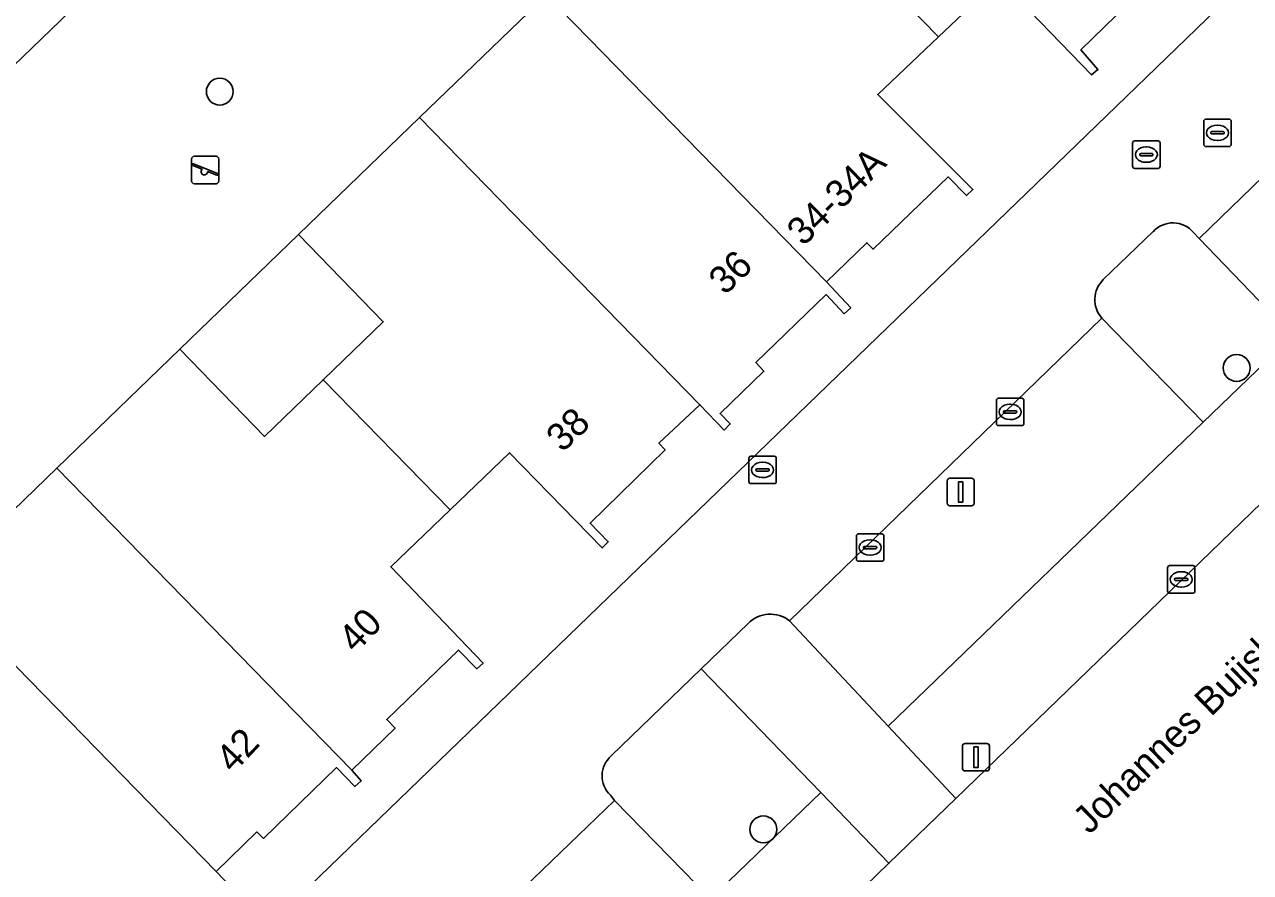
# Model space of a CAD drawing. Extents: x 157445 to 158888, y 383061 to 384688.
# Drawn here: x 158356.38 to 158401.07, y 383881 to 383911.91 of the extents above; entities that cross this region are included whole.
import ezdxf

# ---------------------------------------------------------------- set-up
doc = ezdxf.new("R2010")
doc.units = 0
for name, color, linetype in [('IMGEO_Boom', 7, 'Continuous'), ('IMGEO_Brandkraan', 7, 'Continuous'), ('IMGEO_Erf', 7, 'Continuous'), ('IMGEO_Groenvoorziening', 7, 'Continuous'), ('IMGEO_Haag', 7, 'Continuous'), ('IMGEO_Hek', 7, 'Continuous'), ('IMGEO_Kolk', 7, 'Continuous'), ('IMGEO_Lichtmast', 7, 'Continuous'), ('IMGEO_Openbare_ruimte_label', 7, 'Continuous'), ('IMGEO_Pand', 7, 'Continuous'), ('IMGEO_Pand_nummerreeks', 7, 'Continuous'), ('IMGEO_Parkeervlak_open', 7, 'Continuous'), ('IMGEO_Rijbaan_lokaal_open', 7, 'Continuous'), ('IMGEO_Rioolput', 7, 'Continuous'), ('IMGEO_Speelvoorziening', 7, 'Continuous'), ('IMGEO_Voetpad_open', 7, 'Continuous')]:
    doc.layers.add(name, color=color, linetype=linetype)

msp = doc.modelspace()

# ---------------------------------------------------------------- linework, layer by layer
at = {"layer": 'IMGEO_Boom'}
for centre in [(158363.502, 383909.466), (158400.563, 383899.39), (158383.311, 383882.566)]:
    msp.add_circle(centre, 0.489, dxfattribs=at)
at = {"layer": 'IMGEO_Brandkraan'}
for p, q in [((158382.783, 383895.246), (158382.783, 383896.098)), ((158382.858, 383896.172), (158383.71, 383896.172)), ((158383.784, 383896.098), (158383.784, 383895.246)), ((158383.042, 383895.666), (158383.042, 383895.678)), ((158383.48, 383895.629), (158383.082, 383895.629)), ((158383.085, 383895.715), (158383.483, 383895.715)), ((158383.271, 383895.952), (158383.296, 383895.952)), ((158383.526, 383895.678), (158383.526, 383895.666)), ((158383.71, 383895.172), (158382.858, 383895.172)), ((158383.294, 383895.392), (158383.269, 383895.392))]:
    msp.add_line(p, q, dxfattribs=at)
for points in [[(158382.783, 383895.246), (158382.783, 383896.098)], [(158382.858, 383896.172), (158383.71, 383896.172)], [(158383.784, 383896.098), (158383.784, 383895.246)], [(158383.71, 383895.172), (158382.858, 383895.172)]]:
    msp.add_lwpolyline(points, dxfattribs=at)
for centre, radius, start, end in [((158382.86, 383896.096), 0.0765, 91.552, 178.448), ((158382.86, 383896.096), 0.0765, 91.552, 178.448), ((158383.708, 383896.096), 0.0765, 1.552, 88.448), ((158383.708, 383896.096), 0.0765, 1.552, 88.448), ((158383.082, 383895.675), 0.0403, 85.8775, 175.7526), ((158383.079, 383895.665), 0.0366, 178.938, 274.7102), ((158383.483, 383895.672), 0.043, 264.8664, 352.4533), ((158383.487, 383895.677), 0.0386, 1.7309, 96.639), ((158382.86, 383895.248), 0.0765, 181.552, 268.448), ((158382.86, 383895.248), 0.0765, 181.552, 268.448), ((158383.708, 383895.248), 0.0765, 271.552, 358.448), ((158383.708, 383895.248), 0.0765, 271.552, 358.448)]:
    msp.add_arc(centre, radius, start, end, dxfattribs=at)
for centre, major_axis, ratio, start_param, end_param in [((158383.27, 383895.672), (-0.387, 0.002), 0.722429, 4.712389, 7.853982), ((158383.295, 383895.672), (-0.39, 0.002), 0.717154, 1.570796, 4.712389)]:
    msp.add_ellipse(centre, major_axis=major_axis, ratio=ratio, start_param=start_param, end_param=end_param, dxfattribs=at)
at = {"layer": 'IMGEO_Erf'}
msp.add_lwpolyline([(158366.371, 383904.255), (158362.047, 383900.08), (158365.134, 383896.897), (158367.269, 383898.962), (158369.457, 383901.077)], close=True, dxfattribs=at)
at = {"layer": 'IMGEO_Groenvoorziening'}
for points in [[(158366.371, 383904.255), (158370.782, 383908.519), (158375.41, 383912.993), (158379.874, 383917.308), (158384.198, 383921.492), (158388.917, 383926.053), (158393.304, 383930.292), (158397.703, 383934.543), (158398.085, 383934.148), (158400.016, 383936.01), (158399.63, 383936.408), (158399.994, 383936.761), (158397.226, 383939.671), (158406.446, 383951.327), (158402.592, 383955.381), (158349.461, 383904.125), (158306.048, 383862.049), (158308.876, 383857.993), (158347.383, 383890.001), (158349.275, 383887.725), (158353.164, 383891.487), (158357.56, 383895.739), (158362.047, 383900.08)], [(158422.655, 383914.984), (158423.96, 383916.751), (158424.606, 383917.499), (158424.863, 383917.743), (158423.161, 383919.483), (158422.663, 383919.992), (158402.61, 383900.565), (158399.337, 383897.416), (158387.866, 383886.324), (158390.324, 383883.695)], [(158369.901, 383868.946), (158367.87, 383866.985), (158369.801, 383864.962), (158379.966, 383873.861), (158385.303, 383878.817), (158387.889, 383881.33), (158385.403, 383883.906), (158381.39, 383880.034)]]:
    msp.add_lwpolyline(points, close=True, dxfattribs=at)
for points in [[(158395.648, 383901.21), (158399.337, 383897.416), (158402.61, 383900.565), (158399.194, 383904.113), (158398.991, 383904.323)], [(158397.517, 383904.359), (158395.703, 383902.609)], [(158377.742, 383883.814), (158377.893, 383883.624), (158381.39, 383880.034), (158385.403, 383883.906), (158381.047, 383888.418), (158377.765, 383885.243)]]:
    msp.add_lwpolyline(points, dxfattribs=at)
for centre, radius, start, end in [((158398.239, 383903.709), 0.971, 39.1995, 138.0023), ((158396.4, 383901.881), 1.008, 133.7628, 221.7344), ((158378.39, 383884.518), 0.957, 130.7584, 227.3973)]:
    msp.add_arc(centre, radius, start, end, dxfattribs=at)
at = {"layer": 'IMGEO_Haag'}
for points in [[(158422.655, 383914.984), (158423.96, 383916.751), (158424.606, 383917.499), (158424.863, 383917.743), (158423.161, 383919.483), (158422.663, 383919.992), (158402.61, 383900.565), (158399.337, 383897.416), (158387.866, 383886.324), (158390.324, 383883.695)], [(158369.901, 383868.946), (158367.87, 383866.985), (158369.801, 383864.962), (158379.966, 383873.861), (158385.303, 383878.817), (158387.889, 383881.33), (158385.403, 383883.906), (158381.39, 383880.034)]]:
    msp.add_lwpolyline(points, close=True, dxfattribs=at)
at = {"layer": 'IMGEO_Hek'}
msp.add_lwpolyline([(158362.047, 383900.08), (158366.371, 383904.255)], dxfattribs=at)
at = {"layer": 'IMGEO_Kolk'}
for p, q in [((158391.881, 383898.287), (158392.733, 383898.287)), ((158391.806, 383897.361), (158391.806, 383898.213)), ((158392.065, 383897.781), (158392.065, 383897.793)), ((158392.108, 383897.83), (158392.506, 383897.83)), ((158392.294, 383898.067), (158392.319, 383898.067)), ((158392.549, 383897.793), (158392.549, 383897.781)), ((158392.807, 383898.213), (158392.807, 383897.361)), ((158392.503, 383897.744), (158392.105, 383897.744)), ((158392.317, 383897.507), (158392.292, 383897.507)), ((158392.733, 383897.287), (158391.881, 383897.287)), ((158386.778, 383893.342), (158387.63, 383893.342)), ((158386.703, 383892.416), (158386.703, 383893.268)), ((158387.005, 383892.885), (158387.403, 383892.885)), ((158387.191, 383893.122), (158387.216, 383893.122)), ((158387.704, 383893.268), (158387.704, 383892.416)), ((158386.962, 383892.836), (158386.962, 383892.848)), ((158387.4, 383892.799), (158387.002, 383892.799)), ((158387.214, 383892.562), (158387.189, 383892.562)), ((158387.446, 383892.848), (158387.446, 383892.836)), ((158387.63, 383892.342), (158386.778, 383892.342)), ((158398.043, 383891.256), (158398.043, 383892.108)), ((158398.118, 383892.182), (158398.97, 383892.182)), ((158399.044, 383892.108), (158399.044, 383891.256)), ((158398.302, 383891.676), (158398.302, 383891.688)), ((158398.74, 383891.639), (158398.342, 383891.639)), ((158398.345, 383891.725), (158398.743, 383891.725)), ((158398.531, 383891.962), (158398.556, 383891.962)), ((158398.786, 383891.688), (158398.786, 383891.676)), ((158398.97, 383891.182), (158398.118, 383891.182)), ((158398.554, 383891.402), (158398.529, 383891.402))]:
    msp.add_line(p, q, dxfattribs=at)
for points in [[(158391.881, 383898.287), (158392.733, 383898.287)], [(158391.806, 383897.361), (158391.806, 383898.213)], [(158392.807, 383898.213), (158392.807, 383897.361)], [(158392.733, 383897.287), (158391.881, 383897.287)], [(158386.778, 383893.342), (158387.63, 383893.342)], [(158386.703, 383892.416), (158386.703, 383893.268)], [(158387.704, 383893.268), (158387.704, 383892.416)], [(158387.63, 383892.342), (158386.778, 383892.342)], [(158398.043, 383891.256), (158398.043, 383892.108)], [(158398.118, 383892.182), (158398.97, 383892.182)], [(158399.044, 383892.108), (158399.044, 383891.256)], [(158398.97, 383891.182), (158398.118, 383891.182)]]:
    msp.add_lwpolyline(points, dxfattribs=at)
for centre, radius, start, end in [((158391.883, 383898.211), 0.0765, 91.552, 178.448), ((158391.883, 383898.211), 0.0765, 91.552, 178.448), ((158392.731, 383898.211), 0.0765, 1.552, 88.448), ((158392.731, 383898.211), 0.0765, 1.552, 88.448), ((158392.105, 383897.79), 0.0403, 85.8775, 175.7526), ((158392.51, 383897.792), 0.0386, 1.7309, 96.639), ((158391.883, 383897.363), 0.0765, 181.552, 268.448), ((158391.883, 383897.363), 0.0765, 181.552, 268.448), ((158392.102, 383897.78), 0.0366, 178.938, 274.7102), ((158392.506, 383897.787), 0.043, 264.8664, 352.4533), ((158392.731, 383897.363), 0.0765, 271.552, 358.448), ((158392.731, 383897.363), 0.0765, 271.552, 358.448), ((158386.78, 383893.266), 0.0765, 91.552, 178.448), ((158386.78, 383893.266), 0.0765, 91.552, 178.448), ((158387.628, 383893.266), 0.0765, 1.552, 88.448), ((158387.628, 383893.266), 0.0765, 1.552, 88.448), ((158387.002, 383892.845), 0.0403, 85.8775, 175.7526), ((158387.407, 383892.847), 0.0386, 1.7309, 96.639), ((158386.999, 383892.835), 0.0366, 178.938, 274.7102), ((158387.403, 383892.842), 0.043, 264.8664, 352.4533), ((158386.78, 383892.418), 0.0765, 181.552, 268.448), ((158386.78, 383892.418), 0.0765, 181.552, 268.448), ((158387.628, 383892.418), 0.0765, 271.552, 358.448), ((158387.628, 383892.418), 0.0765, 271.552, 358.448), ((158398.12, 383892.106), 0.0765, 91.552, 178.448), ((158398.12, 383892.106), 0.0765, 91.552, 178.448), ((158398.968, 383892.106), 0.0765, 1.552, 88.448), ((158398.968, 383892.106), 0.0765, 1.552, 88.448), ((158398.342, 383891.685), 0.0403, 85.8775, 175.7526), ((158398.339, 383891.675), 0.0366, 178.938, 274.7102), ((158398.743, 383891.682), 0.043, 264.8664, 352.4533), ((158398.747, 383891.687), 0.0386, 1.7309, 96.639), ((158398.12, 383891.258), 0.0765, 181.552, 268.448), ((158398.12, 383891.258), 0.0765, 181.552, 268.448), ((158398.968, 383891.258), 0.0765, 271.552, 358.448), ((158398.968, 383891.258), 0.0765, 271.552, 358.448)]:
    msp.add_arc(centre, radius, start, end, dxfattribs=at)
for centre, major_axis, ratio, start_param, end_param in [((158392.293, 383897.787), (-0.387, 0.002), 0.722429, 4.712389, 7.853982), ((158392.318, 383897.787), (-0.39, 0.002), 0.717154, 1.570796, 4.712389), ((158387.19, 383892.842), (-0.387, 0.002), 0.722429, 4.712389, 7.853982), ((158387.215, 383892.842), (-0.39, 0.002), 0.717154, 1.570796, 4.712389), ((158398.53, 383891.682), (-0.387, 0.002), 0.722429, 4.712389, 7.853982), ((158398.555, 383891.682), (-0.39, 0.002), 0.717154, 1.570796, 4.712389)]:
    msp.add_ellipse(centre, major_axis=major_axis, ratio=ratio, start_param=start_param, end_param=end_param, dxfattribs=at)
at = {"layer": 'IMGEO_Lichtmast'}
for p, q in [((158390.011, 383894.468), (158390.011, 383895.268)), ((158390.011, 383895.268), (158390.011, 383894.468)), ((158390.111, 383895.368), (158390.901, 383895.368)), ((158390.901, 383895.368), (158390.111, 383895.368)), ((158391.001, 383895.268), (158391.001, 383894.468)), ((158391.001, 383894.468), (158391.001, 383895.268)), ((158390.901, 383894.368), (158390.111, 383894.368)), ((158390.111, 383894.368), (158390.901, 383894.368)), ((158390.566, 383884.798), (158390.566, 383885.598)), ((158390.566, 383885.598), (158390.566, 383884.798)), ((158390.666, 383885.698), (158391.456, 383885.698)), ((158391.456, 383885.698), (158390.666, 383885.698)), ((158391.556, 383885.598), (158391.556, 383884.798)), ((158391.556, 383884.798), (158391.556, 383885.598)), ((158391.456, 383884.698), (158390.666, 383884.698)), ((158390.666, 383884.698), (158391.456, 383884.698))]:
    msp.add_line(p, q, dxfattribs=at)
for points in [[(158390.431, 383895.243), (158390.581, 383895.243), (158390.581, 383894.493), (158390.431, 383894.493), (158390.431, 383895.243)], [(158390.986, 383885.573), (158391.136, 383885.573), (158391.136, 383884.823), (158390.986, 383884.823), (158390.986, 383885.573)]]:
    msp.add_lwpolyline(points, dxfattribs=at)
for centre, start, end in [((158390.111, 383895.268), 90, 180), ((158390.111, 383895.268), 90, 180), ((158390.901, 383895.268), 0, 90), ((158390.901, 383895.268), 360, 90), ((158390.111, 383894.468), 180, 270), ((158390.111, 383894.468), 180, 270), ((158390.901, 383894.468), 270, 0), ((158390.901, 383894.468), 270, 0), ((158390.666, 383885.598), 90, 180), ((158390.666, 383885.598), 90, 180), ((158391.456, 383885.598), 0, 90), ((158391.456, 383885.598), 360, 90), ((158390.666, 383884.798), 180, 270), ((158390.666, 383884.798), 180, 270), ((158391.456, 383884.798), 270, 0), ((158391.456, 383884.798), 270, 0)]:
    msp.add_arc(centre, 0.1, start, end, dxfattribs=at)
at = {"layer": 'IMGEO_Pand'}
for points in [[(158385.021, 383916.248), (158389.694, 383911.459), (158391.903, 383913.563), (158395.278, 383910.071), (158395.507, 383910.269), (158394.884, 383910.986), (158397.454, 383913.502), (158397.767, 383913.194), (158399.363, 383914.737), (158399.725, 383914.363), (158399.952, 383914.571), (158399.082, 383915.523), (158388.917, 383926.053), (158384.198, 383921.492), (158387.218, 383918.372)], [(158389.694, 383911.459), (158385.021, 383916.248), (158382.89, 383914.188), (158379.874, 383917.308), (158375.41, 383912.993), (158385.619, 383902.532), (158387.079, 383903.954), (158387.311, 383903.716), (158390.054, 383906.357), (158390.722, 383905.672), (158390.949, 383905.9), (158387.484, 383909.355)], [(158370.782, 383908.519), (158381.002, 383898.046), (158381.879, 383897.125), (158382.104, 383897.348), (158381.735, 383897.724), (158383.336, 383899.27), (158383.041, 383899.587), (158385.607, 383902.063), (158386.263, 383901.369), (158386.498, 383901.587), (158385.619, 383902.532), (158375.41, 383912.993)], [(158371.895, 383894.221), (158374.058, 383896.301), (158377.438, 383892.828), (158377.66, 383893.051), (158376.996, 383893.734), (158379.734, 383896.401), (158379.506, 383896.644), (158381.002, 383898.046), (158370.782, 383908.519), (158366.371, 383904.255), (158369.457, 383901.077), (158367.269, 383898.962)], [(158371.895, 383894.221), (158367.269, 383898.962), (158365.134, 383896.897), (158362.047, 383900.08), (158357.56, 383895.739), (158368.312, 383884.721), (158369.892, 383886.258), (158369.587, 383886.575), (158372.197, 383889.102), (158372.874, 383888.421), (158373.097, 383888.628), (158369.732, 383892.14)], [(158357.56, 383895.739), (158353.164, 383891.487), (158363.373, 383881.026), (158364.857, 383882.472), (158365.095, 383882.236), (158367.753, 383884.822), (158368.428, 383884.13), (158368.656, 383884.332), (158368.312, 383884.721)], [(158353.164, 383891.487), (158349.275, 383887.725), (158348.554, 383887.028), (158359.602, 383875.59), (158359.828, 383875.806), (158359.172, 383876.493), (158361.763, 383879.02), (158362.082, 383878.709), (158363.675, 383880.253), (158364.043, 383879.881), (158364.266, 383880.095), (158363.373, 383881.026)]]:
    msp.add_lwpolyline(points, close=True, dxfattribs=at)
at = {"layer": 'IMGEO_Parkeervlak_open'}
for points in [[(158422.663, 383919.992), (158427.408, 383924.589), (158423.893, 383928.151), (158414.385, 383918.785), (158415.043, 383918.131), (158413.038, 383916.181), (158412.358, 383916.874), (158399.194, 383904.113), (158402.61, 383900.565)], [(158395.648, 383901.21), (158384.27, 383890.17), (158387.866, 383886.324), (158399.337, 383897.416)], [(158366.409, 383872.566), (158369.901, 383868.946), (158381.39, 383880.034), (158377.893, 383883.624)]]:
    msp.add_lwpolyline(points, close=True, dxfattribs=at)
at = {"layer": 'IMGEO_Rijbaan_lokaal_open'}
for points in [[(158398.991, 383904.323), (158399.194, 383904.113), (158412.358, 383916.874), (158411.093, 383918.164), (158413.038, 383920.127), (158414.385, 383918.785), (158423.893, 383928.151), (158425.089, 383929.297), (158421.25, 383933.184), (158360.596, 383874.532), (158356.812, 383871.139), (158363.321, 383863.658), (158364.847, 383861.904), (158365.392, 383861.867)], [(158422.655, 383914.984), (158390.324, 383883.695), (158387.889, 383881.33), (158385.303, 383878.817), (158379.966, 383873.861), (158369.801, 383864.962), (158366.829, 383862.356), (158328.842, 383829.024)], [(158395.703, 383902.609), (158397.517, 383904.359)], [(158384.27, 383890.17), (158395.648, 383901.21)], [(158377.765, 383885.243), (158381.047, 383888.418), (158382.754, 383890.071)], [(158366.829, 383862.356), (158369.801, 383864.962), (158367.87, 383866.985), (158364.385, 383870.638), (158366.409, 383872.566), (158377.893, 383883.624), (158377.742, 383883.814)]]:
    msp.add_lwpolyline(points, dxfattribs=at)
for centre, radius, start, end in [((158398.239, 383903.709), 0.971, 39.1995, 138.0023), ((158396.4, 383901.881), 1.008, 133.7628, 221.7344), ((158383.567, 383889.277), 1.137, 51.7979, 135.6748), ((158378.39, 383884.518), 0.957, 130.7584, 227.3973)]:
    msp.add_arc(centre, radius, start, end, dxfattribs=at)
at = {"layer": 'IMGEO_Rioolput'}
for p, q in [((158399.363, 383907.537), (158399.363, 383908.389)), ((158399.438, 383908.463), (158400.29, 383908.463)), ((158399.851, 383908.243), (158399.876, 383908.243)), ((158400.364, 383908.389), (158400.364, 383907.537)), ((158396.846, 383907.668), (158397.698, 383907.668)), ((158399.622, 383907.957), (158399.622, 383907.969)), ((158400.06, 383907.92), (158399.662, 383907.92)), ((158399.665, 383908.006), (158400.063, 383908.006)), ((158399.874, 383907.683), (158399.849, 383907.683)), ((158400.106, 383907.969), (158400.106, 383907.957)), ((158396.771, 383906.742), (158396.771, 383907.594)), ((158397.03, 383907.162), (158397.03, 383907.174)), ((158397.073, 383907.211), (158397.471, 383907.211)), ((158397.259, 383907.448), (158397.284, 383907.448)), ((158397.514, 383907.174), (158397.514, 383907.162)), ((158397.772, 383907.594), (158397.772, 383906.742)), ((158400.29, 383907.463), (158399.438, 383907.463)), ((158397.468, 383907.125), (158397.07, 383907.125)), ((158397.282, 383906.888), (158397.257, 383906.888)), ((158397.698, 383906.668), (158396.846, 383906.668))]:
    msp.add_line(p, q, dxfattribs=at)
for points in [[(158399.363, 383907.537), (158399.363, 383908.389)], [(158399.438, 383908.463), (158400.29, 383908.463)], [(158400.364, 383908.389), (158400.364, 383907.537)], [(158396.846, 383907.668), (158397.698, 383907.668)], [(158396.771, 383906.742), (158396.771, 383907.594)], [(158397.772, 383907.594), (158397.772, 383906.742)], [(158400.29, 383907.463), (158399.438, 383907.463)], [(158397.698, 383906.668), (158396.846, 383906.668)]]:
    msp.add_lwpolyline(points, dxfattribs=at)
for centre, radius, start, end in [((158399.44, 383908.387), 0.0765, 91.552, 178.448), ((158399.44, 383908.387), 0.0765, 91.552, 178.448), ((158400.288, 383908.387), 0.0765, 1.552, 88.448), ((158400.288, 383908.387), 0.0765, 1.552, 88.448), ((158396.848, 383907.592), 0.0765, 91.552, 178.448), ((158396.848, 383907.592), 0.0765, 91.552, 178.448), ((158397.696, 383907.592), 0.0765, 1.552, 88.448), ((158397.696, 383907.592), 0.0765, 1.552, 88.448), ((158399.662, 383907.966), 0.0403, 85.8775, 175.7526), ((158399.659, 383907.956), 0.0366, 178.938, 274.7102), ((158400.063, 383907.963), 0.043, 264.8664, 352.4533), ((158400.067, 383907.968), 0.0386, 1.7309, 96.639), ((158397.07, 383907.171), 0.0403, 85.8775, 175.7526), ((158397.475, 383907.173), 0.0386, 1.7309, 96.639), ((158399.44, 383907.539), 0.0765, 181.552, 268.448), ((158399.44, 383907.539), 0.0765, 181.552, 268.448), ((158400.288, 383907.539), 0.0765, 271.552, 358.448), ((158400.288, 383907.539), 0.0765, 271.552, 358.448), ((158396.848, 383906.744), 0.0765, 181.552, 268.448), ((158396.848, 383906.744), 0.0765, 181.552, 268.448), ((158397.067, 383907.161), 0.0366, 178.938, 274.7102), ((158397.471, 383907.168), 0.043, 264.8664, 352.4533), ((158397.696, 383906.744), 0.0765, 271.552, 358.448), ((158397.696, 383906.744), 0.0765, 271.552, 358.448)]:
    msp.add_arc(centre, radius, start, end, dxfattribs=at)
for centre, major_axis, ratio, start_param, end_param in [((158399.85, 383907.963), (-0.387, 0.002), 0.722429, 4.712389, 7.853982), ((158399.875, 383907.963), (-0.39, 0.002), 0.717154, 1.570796, 4.712389), ((158397.258, 383907.168), (-0.387, 0.002), 0.722429, 4.712389, 7.853982), ((158397.283, 383907.168), (-0.39, 0.002), 0.717154, 1.570796, 4.712389)]:
    msp.add_ellipse(centre, major_axis=major_axis, ratio=ratio, start_param=start_param, end_param=end_param, dxfattribs=at)
at = {"layer": 'IMGEO_Speelvoorziening'}
for p, q in [((158362.475, 383906.208), (158362.475, 383907.008)), ((158362.475, 383907.008), (158362.475, 383906.208)), ((158362.858, 383906.636), (158362.519, 383906.773)), ((158362.544, 383906.833), (158363.42, 383906.48)), ((158362.575, 383907.108), (158363.365, 383907.108)), ((158363.365, 383907.108), (158362.575, 383907.108)), ((158363.465, 383907.008), (158363.465, 383906.208)), ((158363.465, 383906.208), (158363.465, 383907.008)), ((158363.396, 383906.42), (158363.056, 383906.557)), ((158363.365, 383906.108), (158362.575, 383906.108)), ((158362.575, 383906.108), (158363.365, 383906.108))]:
    msp.add_line(p, q, dxfattribs=at)
for centre, radius, start, end in [((158362.575, 383907.008), 0.1, 90, 180), ((158362.575, 383907.008), 0.1, 90, 180), ((158362.532, 383906.803), 0.0327, 68.078, 248.078), ((158363.365, 383907.008), 0.1, 0, 90), ((158363.365, 383907.008), 0.1, 360, 90), ((158362.937, 383906.546), 0.12, 130.9928, 5.1632), ((158363.408, 383906.45), 0.0327, 248.078, 68.078), ((158362.575, 383906.208), 0.1, 180, 270), ((158362.575, 383906.208), 0.1, 180, 270), ((158363.365, 383906.208), 0.1, 270, 0), ((158363.365, 383906.208), 0.1, 270, 0)]:
    msp.add_arc(centre, radius, start, end, dxfattribs=at)
at = {"layer": 'IMGEO_Voetpad_open'}
msp.add_lwpolyline([(158402.592, 383955.381), (158399.42, 383957.942), (158303.839, 383865.375), (158306.048, 383862.049), (158349.461, 383904.125)], close=True, dxfattribs=at)
for points in [[(158360.596, 383874.532), (158421.25, 383933.184)], [(158397.454, 383913.502), (158394.884, 383910.986), (158395.507, 383910.269), (158395.278, 383910.071), (158391.903, 383913.563), (158389.694, 383911.459), (158387.484, 383909.355), (158390.949, 383905.9), (158390.722, 383905.672), (158390.054, 383906.357), (158387.311, 383903.716), (158387.079, 383903.954), (158385.619, 383902.532), (158386.498, 383901.587), (158386.263, 383901.369), (158385.607, 383902.063), (158383.041, 383899.587), (158383.336, 383899.27), (158381.735, 383897.724), (158382.104, 383897.348), (158381.879, 383897.125), (158381.002, 383898.046), (158379.506, 383896.644), (158379.734, 383896.401), (158376.996, 383893.734), (158377.66, 383893.051), (158377.438, 383892.828), (158374.058, 383896.301), (158371.895, 383894.221), (158369.732, 383892.14), (158373.097, 383888.628), (158372.874, 383888.421), (158372.197, 383889.102), (158369.587, 383886.575), (158369.892, 383886.258), (158368.312, 383884.721), (158368.656, 383884.332), (158368.428, 383884.13), (158367.753, 383884.822), (158365.095, 383882.236), (158364.857, 383882.472), (158363.373, 383881.026), (158364.266, 383880.095)], [(158382.754, 383890.071), (158381.047, 383888.418), (158385.403, 383883.906), (158387.889, 383881.33), (158390.324, 383883.695), (158387.866, 383886.324), (158384.27, 383890.17)]]:
    msp.add_lwpolyline(points, dxfattribs=at)
msp.add_arc((158383.567, 383889.277), 1.137, 51.7979, 135.6748, dxfattribs=at)

# ---------------------------------------------------------------- texts
at = {"layer": 'IMGEO_Openbare_ruimte_label'}
msp.add_text('Johannes Buijslaan', height=1, rotation=44.1086, dxfattribs=at).set_placement((158395.195, 383882.356))
at = {"layer": 'IMGEO_Pand_nummerreeks'}
for s, rotation, p in [('34-34A', 44.2438, (158384.769, 383903.798)), ('36', 43.8517, (158381.914, 383902.014)), ('38', 43.6254, (158375.989, 383896.282)), ('40', 46.1664, (158368.452, 383888.956)), ('42', 46.6937, (158363.99, 383884.582))]:
    msp.add_text(s, height=1, rotation=rotation, dxfattribs=at).set_placement(p)

doc.saveas('drawing.dxf')
